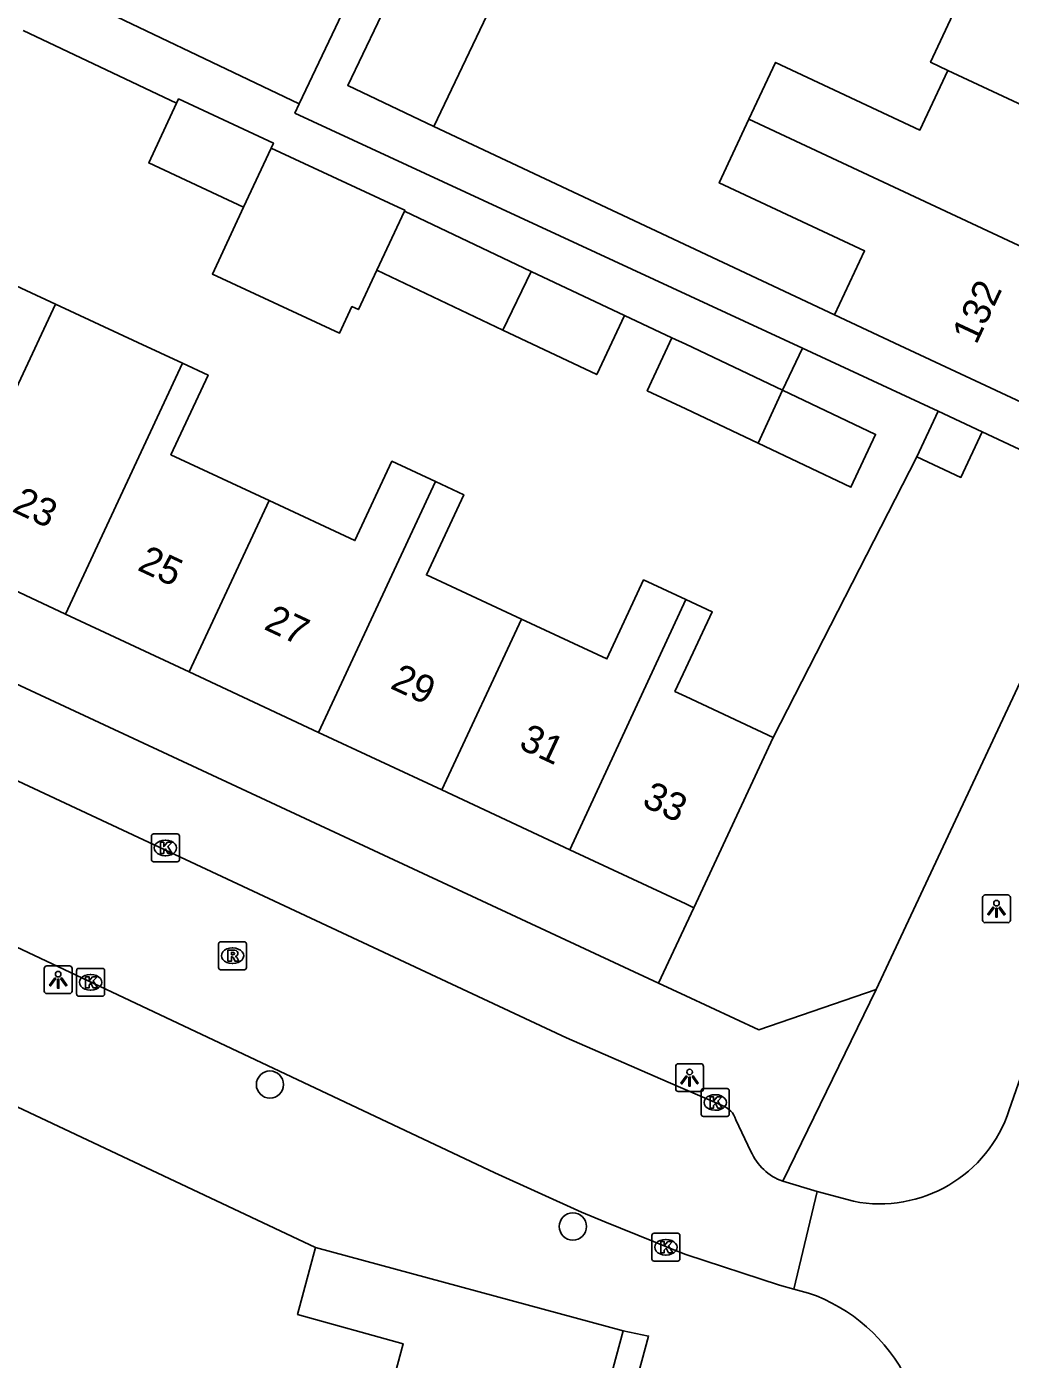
# Model space of a CAD drawing. Extents: x 159053 to 160041, y 380450 to 381422.
# Drawn here: x 159976.34 to 160011.65, y 381104.65 to 381152.5 of the extents above; entities that cross this region are included whole.
import ezdxf

# ---------------------------------------------------------------- set-up
doc = ezdxf.new("R2010")
doc.units = 0
for name, color, linetype in [('IMGEO_Boom', 7, 'Continuous'), ('IMGEO_Groenvoorziening', 7, 'Continuous'), ('IMGEO_Kolk', 7, 'Continuous'), ('IMGEO_Lichtpunt', 7, 'Continuous'), ('IMGEO_Muur', 7, 'Continuous'), ('IMGEO_Pand', 7, 'Continuous'), ('IMGEO_Pand_nummerreeks', 7, 'Continuous'), ('IMGEO_Rijbaan_lokaal_open', 7, 'Continuous'), ('IMGEO_Rioolput', 7, 'Continuous'), ('IMGEO_Voetpad_open', 7, 'Continuous')]:
    doc.layers.add(name, color=color, linetype=linetype)

msp = doc.modelspace()

# ---------------------------------------------------------------- linework, layer by layer
at = {"layer": 'IMGEO_Boom'}
for centre in [(159985.076, 381114.516), (159995.95, 381109.422)]:
    msp.add_circle(centre, 0.489, dxfattribs=at)
at = {"layer": 'IMGEO_Groenvoorziening'}
for points in [[(160008.293, 381137.059), (160003.139, 381126.975)], [(159999.029, 381118.155), (160000.292, 381120.865)]]:
    msp.add_lwpolyline(points, dxfattribs=at)
at = {"layer": 'IMGEO_Kolk'}
for p, q in [((159980.822, 381122.589), (159980.822, 381123.441)), ((159980.897, 381123.515), (159981.749, 381123.515)), ((159981.31, 381123.295), (159981.335, 381123.295)), ((159981.823, 381123.441), (159981.823, 381122.589)), ((159981.333, 381122.735), (159981.308, 381122.735)), ((159981.749, 381122.515), (159980.897, 381122.515)), ((159978.137, 381117.764), (159978.137, 381118.616)), ((159978.212, 381118.69), (159979.064, 381118.69)), ((159978.625, 381118.47), (159978.65, 381118.47)), ((159979.138, 381118.616), (159979.138, 381117.764)), ((159978.648, 381117.91), (159978.623, 381117.91)), ((159979.064, 381117.69), (159978.212, 381117.69)), ((160000.559, 381113.448), (160000.559, 381114.3)), ((160000.634, 381114.374), (160001.486, 381114.374)), ((160001.047, 381114.154), (160001.072, 381114.154)), ((160001.56, 381114.3), (160001.56, 381113.448)), ((160001.07, 381113.594), (160001.045, 381113.594)), ((160001.486, 381113.374), (160000.634, 381113.374)), ((159998.788, 381108.252), (159998.788, 381109.104)), ((159998.863, 381109.178), (159999.715, 381109.178)), ((159999.276, 381108.958), (159999.301, 381108.958)), ((159999.789, 381109.104), (159999.789, 381108.252)), ((159999.299, 381108.398), (159999.274, 381108.398)), ((159999.715, 381108.178), (159998.863, 381108.178))]:
    msp.add_line(p, q, dxfattribs=at)
for points in [[(159980.822, 381122.589), (159980.822, 381123.441)], [(159980.897, 381123.515), (159981.749, 381123.515)], [(159981.143, 381123.215), (159981.266, 381123.215), (159981.266, 381123.064), (159981.396, 381123.215), (159981.56, 381123.215), (159981.414, 381123.064), (159981.567, 381122.815), (159981.415, 381122.815), (159981.33, 381122.979), (159981.266, 381122.912), (159981.266, 381122.815), (159981.143, 381122.815), (159981.143, 381123.215)], [(159981.823, 381123.441), (159981.823, 381122.589)], [(159981.749, 381122.515), (159980.897, 381122.515)], [(159978.137, 381117.764), (159978.137, 381118.616)], [(159978.212, 381118.69), (159979.064, 381118.69)], [(159978.458, 381118.39), (159978.581, 381118.39), (159978.581, 381118.239), (159978.711, 381118.39), (159978.875, 381118.39), (159978.729, 381118.239), (159978.882, 381117.99), (159978.73, 381117.99), (159978.645, 381118.154), (159978.581, 381118.087), (159978.581, 381117.99), (159978.458, 381117.99), (159978.458, 381118.39)], [(159979.138, 381118.616), (159979.138, 381117.764)], [(159979.064, 381117.69), (159978.212, 381117.69)], [(160000.559, 381113.448), (160000.559, 381114.3)], [(160000.634, 381114.374), (160001.486, 381114.374)], [(160000.88, 381114.074), (160001.003, 381114.074), (160001.003, 381113.923), (160001.133, 381114.074), (160001.297, 381114.074), (160001.151, 381113.923), (160001.304, 381113.674), (160001.152, 381113.674), (160001.067, 381113.838), (160001.003, 381113.771), (160001.003, 381113.674), (160000.88, 381113.674), (160000.88, 381114.074)], [(160001.56, 381114.3), (160001.56, 381113.448)], [(160001.486, 381113.374), (160000.634, 381113.374)], [(159998.788, 381108.252), (159998.788, 381109.104)], [(159998.863, 381109.178), (159999.715, 381109.178)], [(159999.109, 381108.878), (159999.232, 381108.878), (159999.232, 381108.727), (159999.362, 381108.878), (159999.526, 381108.878), (159999.38, 381108.727), (159999.533, 381108.478), (159999.381, 381108.478), (159999.296, 381108.642), (159999.232, 381108.575), (159999.232, 381108.478), (159999.109, 381108.478), (159999.109, 381108.878)], [(159999.789, 381109.104), (159999.789, 381108.252)], [(159999.715, 381108.178), (159998.863, 381108.178)]]:
    msp.add_lwpolyline(points, dxfattribs=at)
for centre, start, end in [((159980.899, 381123.439), 91.552, 178.448), ((159980.899, 381123.439), 91.552, 178.448), ((159981.747, 381123.439), 1.552, 88.448), ((159981.747, 381123.439), 1.552, 88.448), ((159980.899, 381122.591), 181.552, 268.448), ((159980.899, 381122.591), 181.552, 268.448), ((159981.747, 381122.591), 271.552, 358.448), ((159981.747, 381122.591), 271.552, 358.448), ((159978.214, 381118.614), 91.552, 178.448), ((159978.214, 381118.614), 91.552, 178.448), ((159979.062, 381118.614), 1.552, 88.448), ((159979.062, 381118.614), 1.552, 88.448), ((159978.214, 381117.766), 181.552, 268.448), ((159978.214, 381117.766), 181.552, 268.448), ((159979.062, 381117.766), 271.552, 358.448), ((159979.062, 381117.766), 271.552, 358.448), ((160000.636, 381114.298), 91.552, 178.448), ((160000.636, 381114.298), 91.552, 178.448), ((160001.484, 381114.298), 1.552, 88.448), ((160001.484, 381114.298), 1.552, 88.448), ((160000.636, 381113.45), 181.552, 268.448), ((160000.636, 381113.45), 181.552, 268.448), ((160001.484, 381113.45), 271.552, 358.448), ((160001.484, 381113.45), 271.552, 358.448), ((159998.865, 381109.102), 91.552, 178.448), ((159998.865, 381109.102), 91.552, 178.448), ((159999.713, 381109.102), 1.552, 88.448), ((159999.713, 381109.102), 1.552, 88.448), ((159998.865, 381108.254), 181.552, 268.448), ((159998.865, 381108.254), 181.552, 268.448), ((159999.713, 381108.254), 271.552, 358.448), ((159999.713, 381108.254), 271.552, 358.448)]:
    msp.add_arc(centre, 0.0765, start, end, dxfattribs=at)
for centre, major_axis, ratio, start_param, end_param in [((159981.309, 381123.015), (-0.387, 0.002), 0.722429, 4.712389, 7.853982), ((159981.334, 381123.015), (-0.39, 0.002), 0.717154, 1.570796, 4.712389), ((159978.624, 381118.19), (-0.387, 0.002), 0.722429, 4.712389, 7.853982), ((159978.649, 381118.19), (-0.39, 0.002), 0.717154, 1.570796, 4.712389), ((160001.046, 381113.874), (-0.387, 0.002), 0.722429, 4.712389, 7.853982), ((160001.071, 381113.874), (-0.39, 0.002), 0.717154, 1.570796, 4.712389), ((159999.275, 381108.678), (-0.387, 0.002), 0.722429, 4.712389, 7.853982), ((159999.3, 381108.678), (-0.39, 0.002), 0.717154, 1.570796, 4.712389)]:
    msp.add_ellipse(centre, major_axis=major_axis, ratio=ratio, start_param=start_param, end_param=end_param, dxfattribs=at)
at = {"layer": 'IMGEO_Lichtpunt'}
for p, q in [((160010.657, 381121.232), (160010.657, 381120.425)), ((160010.657, 381121.232), (160010.657, 381120.425)), ((160011.559, 381121.327), (160010.751, 381121.327)), ((160011.559, 381121.327), (160010.751, 381121.327)), ((160011.653, 381120.425), (160011.653, 381121.232)), ((160011.653, 381120.425), (160011.653, 381121.232)), ((160010.751, 381120.331), (160011.559, 381120.331)), ((160010.751, 381120.331), (160011.559, 381120.331)), ((159976.975, 381118.684), (159976.975, 381117.877)), ((159976.975, 381118.684), (159976.975, 381117.877)), ((159977.877, 381118.779), (159977.069, 381118.779)), ((159977.877, 381118.779), (159977.069, 381118.779)), ((159977.971, 381117.877), (159977.971, 381118.684)), ((159977.971, 381117.877), (159977.971, 381118.684)), ((159977.069, 381117.783), (159977.877, 381117.783)), ((159977.069, 381117.783), (159977.877, 381117.783)), ((159999.641, 381115.17), (159999.641, 381114.363)), ((159999.641, 381115.17), (159999.641, 381114.363)), ((160000.543, 381115.265), (159999.735, 381115.265)), ((160000.543, 381115.265), (159999.735, 381115.265)), ((160000.637, 381114.363), (160000.637, 381115.17)), ((160000.637, 381114.363), (160000.637, 381115.17)), ((159999.735, 381114.269), (160000.543, 381114.269)), ((159999.735, 381114.269), (160000.543, 381114.269))]:
    msp.add_line(p, q, dxfattribs=at)
for points in [[(160011.031, 381120.896), (160011.07, 381120.868), (160010.882, 381120.606), (160010.844, 381120.633), (160011.031, 381120.896)], [(160011.133, 381120.848), (160011.18, 381120.848), (160011.18, 381120.526), (160011.133, 381120.526), (160011.133, 381120.848)], [(160011.243, 381120.868), (160011.281, 381120.895), (160011.468, 381120.633), (160011.429, 381120.605), (160011.243, 381120.868)], [(159977.349, 381118.348), (159977.388, 381118.32), (159977.2, 381118.058), (159977.162, 381118.085), (159977.349, 381118.348)], [(159977.561, 381118.32), (159977.599, 381118.347), (159977.786, 381118.085), (159977.747, 381118.057), (159977.561, 381118.32)], [(159977.451, 381118.3), (159977.498, 381118.3), (159977.498, 381117.978), (159977.451, 381117.978), (159977.451, 381118.3)], [(160000.015, 381114.834), (160000.054, 381114.806), (159999.866, 381114.544), (159999.828, 381114.571), (160000.015, 381114.834)], [(160000.117, 381114.786), (160000.164, 381114.786), (160000.164, 381114.464), (160000.117, 381114.464), (160000.117, 381114.786)], [(160000.227, 381114.806), (160000.265, 381114.833), (160000.452, 381114.571), (160000.413, 381114.543), (160000.227, 381114.806)]]:
    msp.add_lwpolyline(points, dxfattribs=at)
for centre in [(160011.156, 381121.03), (159977.474, 381118.482), (160000.14, 381114.968)]:
    msp.add_circle(centre, 0.0994, dxfattribs=at)
for centre, start, end in [((160010.751, 381121.232), 90, 180), ((160010.751, 381121.232), 90, 180), ((160011.559, 381121.232), 0, 90), ((160011.559, 381121.232), 0, 90), ((160010.751, 381120.425), 180, 270), ((160010.751, 381120.425), 180, 270), ((160011.559, 381120.425), 270, 0), ((160011.559, 381120.425), 270, 360), ((159977.069, 381118.684), 90, 180), ((159977.069, 381118.684), 90, 180), ((159977.877, 381118.684), 0, 90), ((159977.877, 381118.684), 0, 90), ((159977.069, 381117.877), 180, 270), ((159977.069, 381117.877), 180, 270), ((159977.877, 381117.877), 270, 0), ((159977.877, 381117.877), 270, 360), ((159999.735, 381115.17), 90, 180), ((159999.735, 381115.17), 90, 180), ((160000.543, 381115.17), 0, 90), ((160000.543, 381115.17), 0, 90), ((159999.735, 381114.363), 180, 270), ((159999.735, 381114.363), 180, 270), ((160000.543, 381114.363), 270, 0), ((160000.543, 381114.363), 270, 360)]:
    msp.add_arc(centre, 0.0946, start, end, dxfattribs=at)
at = {"layer": 'IMGEO_Muur'}
msp.add_lwpolyline([(159971.799, 381115.693), (159986.715, 381108.664)], dxfattribs=at)
at = {"layer": 'IMGEO_Pand'}
for points in [[(160005.727, 381158.198), (160004.581, 381155.751), (160009.77, 381153.32), (160008.788, 381151.225), (160009.414, 381150.932)], [(159990.026, 381154.906), (159987.87, 381150.393), (159990.959, 381148.917)], [(159993.127, 381153.455), (159990.959, 381148.917)], [(160002.271, 381149.176), (160003.227, 381151.218), (160008.41, 381148.79), (160009.414, 381150.932)], [(160009.414, 381150.932), (160015.69, 381147.997), (160015.75, 381148.125)], [(159981.719, 381149.748), (159980.723, 381147.61), (159984.13, 381146.022)], [(159981.719, 381149.748), (159981.793, 381149.906), (159985.199, 381148.318), (159985.116, 381148.139)], [(160005.345, 381142.151), (160006.42, 381144.448), (160001.201, 381146.892), (160002.271, 381149.176)], [(160002.271, 381149.176), (160014.365, 381143.517)], [(159984.13, 381146.022), (159985.116, 381148.139)], [(159985.116, 381148.139), (159989.684, 381146.024), (159989.918, 381145.911), (159989.9, 381145.872)], [(159984.13, 381146.022), (159983.009, 381143.618), (159987.572, 381141.492), (159988.02, 381142.453), (159988.251, 381142.344), (159988.909, 381143.752)], [(159989.9, 381145.872), (159988.909, 381143.752)], [(159989.9, 381145.872), (159994.454, 381143.715)], [(159977.377, 381142.541), (159973.847, 381144.177), (159972.817, 381144.657)], [(159988.909, 381143.752), (159993.441, 381141.606)], [(159993.441, 381141.606), (159994.454, 381143.715)], [(159994.454, 381143.715), (159997.808, 381142.125)], [(159973.182, 381133.544), (159976.046, 381139.684), (159977.377, 381142.541)], [(159981.938, 381140.415), (159980.331, 381141.164), (159977.377, 381142.541)], [(159993.441, 381141.606), (159996.806, 381140.011), (159997.808, 381142.125)], [(160005.345, 381142.151), (160007.691, 381141.052), (160012.218, 381138.932)], [(159999.506, 381141.332), (159998.619, 381139.428), (160000, 381138.785), (160002.597, 381137.549)], [(160003.474, 381139.446), (160000, 381141.097), (159999.506, 381141.332)], [(159981.938, 381140.415), (159977.739, 381131.412)], [(159985.046, 381135.485), (159981.519, 381137.128), (159982.853, 381139.989), (159981.938, 381140.415)], [(160002.597, 381137.549), (160005.928, 381135.964), (160006.815, 381137.858), (160003.474, 381139.446)], [(160003.474, 381139.446), (160002.597, 381137.549)], [(160009.06, 381138.697), (160008.293, 381137.059)], [(160010.647, 381137.954), (160009.06, 381138.697)], [(160008.293, 381137.059), (160009.88, 381136.316), (160010.647, 381137.954)], [(159991.021, 381136.165), (159989.453, 381136.896), (159988.126, 381134.05), (159985.046, 381135.485)], [(159991.021, 381136.165), (159986.823, 381127.164)], [(159994.103, 381131.228), (159990.692, 381132.817), (159992.033, 381135.694), (159991.021, 381136.165)], [(159982.178, 381129.336), (159985.046, 381135.485)], [(159973.182, 381133.544), (159977.739, 381131.412)], [(160000, 381131.931), (159998.49, 381132.634), (159997.169, 381129.799), (159994.103, 381131.228)], [(160000, 381131.931), (159995.846, 381122.945)], [(160003.139, 381126.975), (160000, 381128.453), (159999.612, 381128.636), (160000, 381129.469), (160000.953, 381131.488), (160000, 381131.931)], [(159977.739, 381131.412), (159982.178, 381129.336)], [(159991.244, 381125.097), (159994.103, 381131.228)], [(159982.178, 381129.336), (159986.823, 381127.164)], [(159986.823, 381127.164), (159991.244, 381125.097)], [(160000.292, 381120.865), (160003.139, 381126.975)], [(159991.244, 381125.097), (159995.846, 381122.945)], [(159995.846, 381122.945), (160000, 381121.002), (160000.292, 381120.865)], [(159986.715, 381108.664), (159986.065, 381106.259), (159989.86, 381105.214), (159989.006, 381102.058)], [(159986.715, 381108.664), (159997.757, 381105.678)], [(159997.757, 381105.678), (159996.249, 381100.103)]]:
    msp.add_lwpolyline(points, dxfattribs=at)
at = {"layer": 'IMGEO_Rijbaan_lokaal_open'}
for points in [[(159974.158, 381126.279), (159995.725, 381116.19), (159999.373, 381114.607), (160001.114, 381113.851), (160001.312, 381113.765)], [(160003.885, 381107.173), (160003.365, 381107.312), (160000, 381108.414), (159999.512, 381108.613), (159998.845, 381108.885), (159997.1, 381109.595), (159996.255, 381109.939), (159993.147, 381111.343), (159971.873, 381121.394)], [(160014.126, 381120.775), (160011.615, 381113.616)], [(160001.801, 381113.256), (160002.339, 381112.12)], [(160003.487, 381111.049), (160004.715, 381110.677)], [(160004.715, 381110.677), (160003.885, 381107.173)], [(160006.019, 381110.327), (160004.715, 381110.677)], [(160003.885, 381107.173), (160004.405, 381107.034)]]:
    msp.add_lwpolyline(points, dxfattribs=at)
for centre, radius, start, end in [((160001.034, 381113.008), 0.806, 17.8976, 69.8063), ((160006.969, 381115.116), 4.882, 258.7804, 342.1086), ((160004.129, 381112.888), 1.948, 203.2199, 250.7548), ((160002.421, 381101.212), 6.15, 340.6952, 71.1853)]:
    msp.add_arc(centre, radius, start, end, dxfattribs=at)
at = {"layer": 'IMGEO_Rioolput'}
for p, q in [((159983.231, 381118.717), (159983.231, 381119.569)), ((159983.306, 381119.643), (159984.158, 381119.643)), ((159983.719, 381119.423), (159983.744, 381119.423)), ((159984.232, 381119.569), (159984.232, 381118.717)), ((159983.742, 381118.863), (159983.717, 381118.863)), ((159984.158, 381118.643), (159983.306, 381118.643))]:
    msp.add_line(p, q, dxfattribs=at)
for points in [[(159983.231, 381118.717), (159983.231, 381119.569)], [(159983.306, 381119.643), (159984.158, 381119.643)], [(159983.82, 381119.341), (159983.568, 381119.343), (159983.568, 381118.943)], [(159984.232, 381119.569), (159984.232, 381118.717)], [(159983.568, 381118.943), (159983.692, 381118.943), (159983.692, 381119.105), (159983.703, 381119.105)], [(159983.746, 381119.262), (159983.692, 381119.262), (159983.692, 381119.181)], [(159983.692, 381119.181), (159983.744, 381119.181)], [(159983.75, 381119.076), (159983.821, 381118.943), (159983.961, 381118.943), (159983.896, 381119.069)], [(159984.158, 381118.643), (159983.306, 381118.643)]]:
    msp.add_lwpolyline(points, dxfattribs=at)
for centre, radius, start, end in [((159983.308, 381119.567), 0.0765, 91.552, 178.448), ((159983.308, 381119.567), 0.0765, 91.552, 178.448), ((159983.819, 381119.231), 0.109, 350.3612, 89.416), ((159984.156, 381119.567), 0.0765, 1.552, 88.448), ((159984.156, 381119.567), 0.0765, 1.552, 88.448), ((159983.702, 381119.052), 0.0533, 26.0293, 88.6989), ((159983.728, 381119.37), 0.19, 274.7715, 282.9687), ((159983.752, 381119.166), 0.0964, 77.0061, 93.1865), ((159983.766, 381119.223), 0.0378, 276.6634, 79.6772), ((159983.817, 381119.231), 0.112, 277.5842, 350.9817), ((159983.801, 381119.016), 0.108, 29.5134, 73.7905), ((159983.308, 381118.719), 0.0765, 181.552, 268.448), ((159983.308, 381118.719), 0.0765, 181.552, 268.448), ((159984.156, 381118.719), 0.0765, 271.552, 358.448), ((159984.156, 381118.719), 0.0765, 271.552, 358.448)]:
    msp.add_arc(centre, radius, start, end, dxfattribs=at)
for centre, major_axis, ratio, start_param, end_param in [((159983.718, 381119.143), (-0.387, 0.002), 0.722429, 4.712389, 7.853982), ((159983.743, 381119.143), (-0.39, 0.002), 0.717154, 1.570796, 4.712389)]:
    msp.add_ellipse(centre, major_axis=major_axis, ratio=ratio, start_param=start_param, end_param=end_param, dxfattribs=at)
at = {"layer": 'IMGEO_Voetpad_open'}
for points in [[(159986.122, 381149.733), (159968.855, 381157.976), (159967.718, 381176.667)], [(159986.122, 381149.733), (159990.732, 381159.429)], [(159976.221, 381152.36), (159981.719, 381149.748)], [(160004.191, 381140.954), (159985.971, 381149.397), (159986.122, 381149.733)], [(159990.959, 381148.917), (160005.345, 381142.151)], [(159999.029, 381118.155), (159947.587, 381142.127), (159946.31, 381143.136)], [(159997.808, 381142.125), (159999.506, 381141.332)], [(160003.474, 381139.446), (160004.191, 381140.954)], [(160004.191, 381140.954), (160009.06, 381138.697)], [(160015.217, 381135.814), (160010.647, 381137.954)], [(160015.217, 381135.814), (160006.841, 381117.93)], [(160006.841, 381117.93), (160002.621, 381116.482), (160000, 381117.703), (159999.029, 381118.155)], [(160003.487, 381111.049), (160006.841, 381117.93)], [(159971.799, 381115.693), (159986.715, 381108.664)], [(159997.757, 381105.678), (159998.668, 381105.489), (159997.503, 381101.182)]]:
    msp.add_lwpolyline(points, dxfattribs=at)

# ---------------------------------------------------------------- texts
at = {"layer": 'IMGEO_Pand_nummerreeks'}
for s, rotation, p in [('132', 64.9063, (160010.43, 381141.057)), ('23', 334.9324, (159975.78, 381135.111)), ('25', 334.9366, (159980.278, 381133.007)), ('27', 334.9366, (159984.82, 381130.883)), ('29', 334.9366, (159989.353, 381128.763)), ('31', 334.9366, (159993.967, 381126.606)), ('33', 334.9319, (159998.389, 381124.538))]:
    msp.add_text(s, height=1, rotation=rotation, dxfattribs=at).set_placement(p)

doc.saveas('drawing.dxf')
